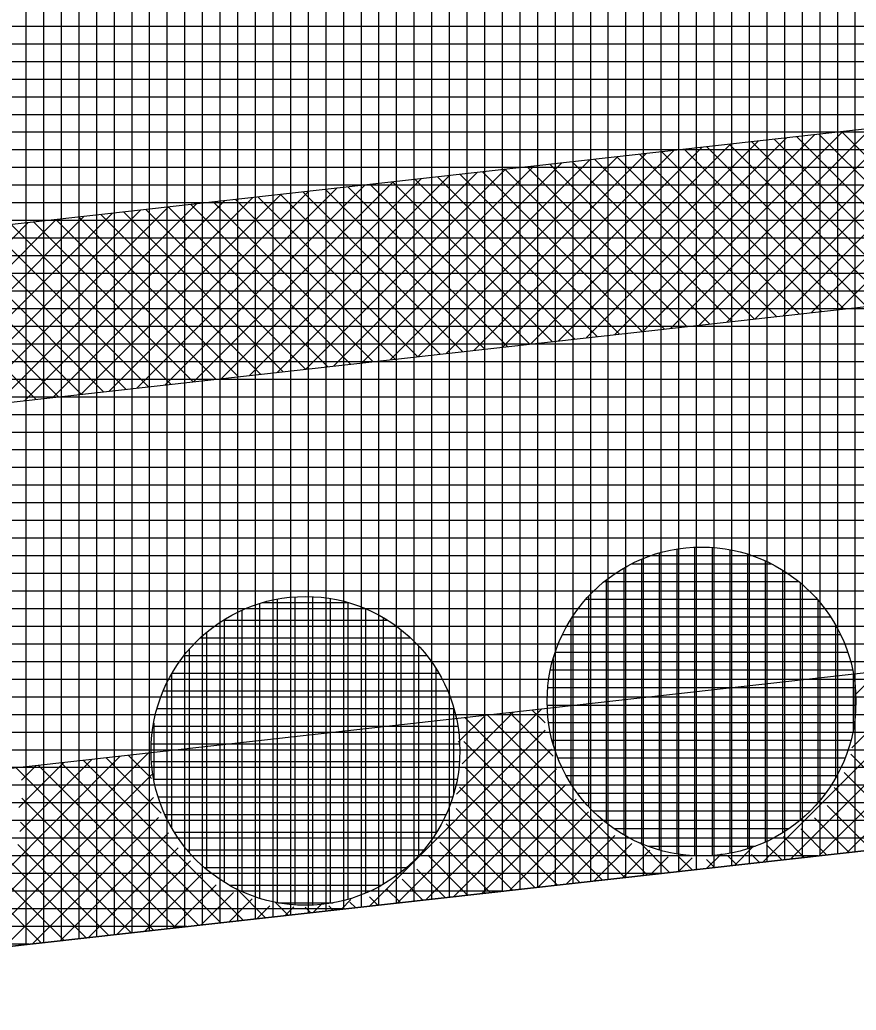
# Model space of a CAD drawing. Extents: x -565346 to -564154, y -1097386 to -1095620.
# Drawn here: x -565110.79 to -565101.31, y -1095858.49 to -1095847.27 of the extents above; entities that cross this region are included whole.
import ezdxf

# ---------------------------------------------------------------- set-up
doc = ezdxf.new("R2010")
doc.units = 0
for name, color, linetype in [('Vrstva 1', 7, 'Continuous'), ('Vrstva 41', 7, 'Continuous'), ('Vrstva 42', 7, 'Continuous'), ('Vrstva 43', 7, 'Continuous'), ('Vrstva 44', 7, 'Continuous')]:
    doc.layers.add(name, color=color, linetype=linetype)

msp = doc.modelspace()

# ---------------------------------------------------------------- linework, layer by layer
at = {"layer": 'Vrstva 1'}
msp.add_line((-565052.84, -1095851.27), (-565230.93, -1095871.19), dxfattribs=at)
at = {"layer": 'Vrstva 41'}
for p, q in [((-565099.23, -1095848.281), (-565101.496, -1095850.547)), ((-565100.185, -1095848.388), (-565102.451, -1095850.654)), ((-565099.867, -1095848.352), (-565102.133, -1095850.618)), ((-565099.548, -1095848.317), (-565101.814, -1095850.583)), ((-565101.141, -1095848.495), (-565103.406, -1095850.761)), ((-565100.822, -1095848.459), (-565103.088, -1095850.725)), ((-565100.504, -1095848.423), (-565102.77, -1095850.689)), ((-565102.096, -1095848.602), (-565104.362, -1095850.867)), ((-565101.777, -1095848.566), (-565104.043, -1095850.832)), ((-565101.459, -1095848.53), (-565103.725, -1095850.796)), ((-565100.427, -1095850.427), (-565102.237, -1095848.617)), ((-565100.173, -1095850.399), (-565101.983, -1095848.589)), ((-565099.918, -1095850.37), (-565101.728, -1095848.56)), ((-565099.664, -1095850.342), (-565101.474, -1095848.532)), ((-565103.051, -1095848.708), (-565105.317, -1095850.974)), ((-565102.733, -1095848.673), (-565104.999, -1095850.939)), ((-565102.414, -1095848.637), (-565104.68, -1095850.903)), ((-565101.445, -1095850.541), (-565103.255, -1095848.731)), ((-565101.19, -1095850.513), (-565103, -1095848.703)), ((-565100.936, -1095850.484), (-565102.746, -1095848.674)), ((-565100.681, -1095850.456), (-565102.491, -1095848.646)), ((-565104.007, -1095848.815), (-565106.273, -1095851.081)), ((-565103.688, -1095848.78), (-565105.954, -1095851.046)), ((-565103.37, -1095848.744), (-565105.636, -1095851.01)), ((-565102.462, -1095850.655), (-565104.272, -1095848.845)), ((-565102.208, -1095850.627), (-565104.018, -1095848.817)), ((-565101.953, -1095850.598), (-565103.763, -1095848.788)), ((-565101.699, -1095850.57), (-565103.509, -1095848.76)), ((-565105.281, -1095848.958), (-565107.547, -1095851.224)), ((-565104.962, -1095848.922), (-565107.228, -1095851.188)), ((-565104.644, -1095848.887), (-565106.91, -1095851.152)), ((-565104.325, -1095848.851), (-565106.591, -1095851.117)), ((-565103.48, -1095850.769), (-565105.29, -1095848.959)), ((-565103.225, -1095850.74), (-565105.035, -1095848.93)), ((-565102.971, -1095850.712), (-565104.781, -1095848.902)), ((-565102.717, -1095850.683), (-565104.527, -1095848.873)), ((-565106.236, -1095849.065), (-565108.502, -1095851.331)), ((-565105.918, -1095849.029), (-565108.183, -1095851.295)), ((-565105.599, -1095848.993), (-565107.865, -1095851.259)), ((-565104.497, -1095850.883), (-565106.307, -1095849.073)), ((-565104.243, -1095850.854), (-565106.053, -1095849.044)), ((-565103.989, -1095850.826), (-565105.799, -1095849.016)), ((-565103.734, -1095850.797), (-565105.544, -1095848.987)), ((-565107.191, -1095849.171), (-565109.457, -1095851.437)), ((-565106.873, -1095849.136), (-565109.139, -1095851.402)), ((-565106.554, -1095849.1), (-565108.82, -1095851.366)), ((-565105.26, -1095850.968), (-565107.07, -1095849.158)), ((-565105.006, -1095850.94), (-565106.816, -1095849.13)), ((-565104.752, -1095850.911), (-565106.562, -1095849.101)), ((-565108.147, -1095849.278), (-565110.413, -1095851.544)), ((-565107.828, -1095849.243), (-565110.094, -1095851.509)), ((-565107.51, -1095849.207), (-565109.776, -1095851.473)), ((-565106.278, -1095851.082), (-565108.088, -1095849.272)), ((-565106.024, -1095851.053), (-565107.834, -1095849.243)), ((-565105.769, -1095851.025), (-565107.579, -1095849.215)), ((-565105.515, -1095850.996), (-565107.325, -1095849.186)), ((-565109.102, -1095849.385), (-565111.368, -1095851.651)), ((-565108.784, -1095849.35), (-565111.05, -1095851.616)), ((-565108.465, -1095849.314), (-565110.731, -1095851.58)), ((-565107.296, -1095851.196), (-565109.106, -1095849.386)), ((-565107.041, -1095851.167), (-565108.851, -1095849.357)), ((-565106.787, -1095851.139), (-565108.597, -1095849.329)), ((-565106.532, -1095851.11), (-565108.342, -1095849.3)), ((-565110.058, -1095849.492), (-565112.323, -1095851.758)), ((-565109.739, -1095849.456), (-565112.005, -1095851.722)), ((-565109.421, -1095849.421), (-565111.687, -1095851.687)), ((-565108.313, -1095851.309), (-565110.123, -1095849.499)), ((-565108.059, -1095851.281), (-565109.869, -1095849.471)), ((-565107.804, -1095851.253), (-565109.614, -1095849.443)), ((-565107.55, -1095851.224), (-565109.36, -1095849.414)), ((-565110.694, -1095849.563), (-565112.96, -1095851.829)), ((-565110.376, -1095849.528), (-565112.642, -1095851.794)), ((-565109.331, -1095851.423), (-565111.141, -1095849.613)), ((-565109.076, -1095851.395), (-565110.886, -1095849.585)), ((-565108.822, -1095851.366), (-565110.632, -1095849.556)), ((-565108.567, -1095851.338), (-565110.378, -1095849.528)), ((-565110.348, -1095851.537), (-565112.158, -1095849.727)), ((-565110.094, -1095851.509), (-565111.904, -1095849.699)), ((-565109.839, -1095851.48), (-565111.649, -1095849.67)), ((-565109.585, -1095851.452), (-565111.395, -1095849.642)), ((-565110.603, -1095851.566), (-565112.413, -1095849.756)), ((-565100.098, -1095854.543), (-565102.365, -1095856.81)), ((-565100.416, -1095854.578), (-565101.354, -1095855.516)), ((-565101.053, -1095854.65), (-565101.312, -1095854.908)), ((-565100.101, -1095854.829), (-565102.046, -1095856.774)), ((-565104.875, -1095855.077), (-565105.839, -1095856.041)), ((-565105.193, -1095855.113), (-565105.775, -1095855.695)), ((-565104.74, -1095855.61), (-565105.232, -1095855.117)), ((-565104.833, -1095855.233), (-565104.978, -1095855.089)), ((-565100.06, -1095855.07), (-565101.728, -1095856.738)), ((-565105.512, -1095855.148), (-565105.817, -1095855.453)), ((-565103.93, -1095856.985), (-565105.741, -1095855.174)), ((-565103.676, -1095856.956), (-565105.487, -1095855.146)), ((-565099.948, -1095855.242), (-565101.409, -1095856.703)), ((-565104.833, -1095855.317), (-565106.823, -1095857.308)), ((-565104.185, -1095857.013), (-565105.754, -1095855.444)), ((-565109.333, -1095855.576), (-565111.6, -1095857.843)), ((-565104.761, -1095855.529), (-565106.505, -1095857.273)), ((-565109.652, -1095855.611), (-565111.02, -1095856.98)), ((-565110.289, -1095855.683), (-565110.798, -1095856.192)), ((-565109.97, -1095855.647), (-565110.787, -1095856.463)), ((-565108.509, -1095857.497), (-565110.32, -1095855.686)), ((-565108.255, -1095857.468), (-565110.066, -1095855.658)), ((-565109.185, -1095856.255), (-565109.811, -1095855.629)), ((-565109.294, -1095855.864), (-565109.557, -1095855.601)), ((-565100.369, -1095856.586), (-565101.368, -1095855.588)), ((-565109.018, -1095857.554), (-565110.829, -1095855.743)), ((-565110.607, -1095855.718), (-565110.77, -1095855.88)), ((-565108.764, -1095857.525), (-565110.575, -1095855.715)), ((-565104.705, -1095855.755), (-565106.186, -1095857.237)), ((-565104.439, -1095857.042), (-565105.74, -1095855.74)), ((-565100.623, -1095856.615), (-565101.444, -1095855.794)), ((-565109.292, -1095855.818), (-565111.282, -1095857.807)), ((-565104.598, -1095855.932), (-565105.868, -1095857.201)), ((-565104.694, -1095857.07), (-565105.802, -1095855.962)), ((-565100.878, -1095856.643), (-565101.556, -1095855.966)), ((-565109.271, -1095856.079), (-565110.963, -1095857.771)), ((-565109.273, -1095857.582), (-565110.767, -1095856.087)), ((-565104.482, -1095856.098), (-565105.549, -1095857.166)), ((-565104.948, -1095857.098), (-565105.843, -1095856.203)), ((-565104.34, -1095856.24), (-565105.231, -1095857.13)), ((-565101.132, -1095856.672), (-565101.637, -1095856.167)), ((-565109.527, -1095857.611), (-565110.779, -1095856.359)), ((-565109.215, -1095856.305), (-565110.645, -1095857.736)), ((-565104.184, -1095856.366), (-565104.912, -1095857.094)), ((-565101.387, -1095856.7), (-565101.778, -1095856.308)), ((-565109.103, -1095856.477), (-565110.326, -1095857.7)), ((-565105.202, -1095857.127), (-565105.955, -1095856.375)), ((-565101.641, -1095856.729), (-565101.935, -1095856.435)), ((-565105.457, -1095857.155), (-565106.026, -1095856.586)), ((-565104.043, -1095856.507), (-565104.594, -1095857.059)), ((-565103.422, -1095856.928), (-565103.76, -1095856.59)), ((-565101.895, -1095856.757), (-565102.131, -1095856.521)), ((-565109.781, -1095857.639), (-565110.81, -1095856.61)), ((-565108.992, -1095856.648), (-565110.008, -1095857.664)), ((-565103.851, -1095856.599), (-565104.276, -1095857.023)), ((-565103.645, -1095856.675), (-565103.957, -1095856.988)), ((-565102.484, -1095856.646), (-565102.683, -1095856.845)), ((-565102.15, -1095856.785), (-565102.323, -1095856.613)), ((-565110.036, -1095857.668), (-565110.897, -1095856.807)), ((-565108.855, -1095856.795), (-565109.689, -1095857.629)), ((-565105.711, -1095857.184), (-565106.163, -1095856.733)), ((-565103.438, -1095856.752), (-565103.639, -1095856.952)), ((-565103.167, -1095856.899), (-565103.323, -1095856.743)), ((-565103.167, -1095856.763), (-565103.32, -1095856.916)), ((-565102.835, -1095856.715), (-565103.002, -1095856.881)), ((-565102.913, -1095856.871), (-565103.002, -1095856.782)), ((-565102.659, -1095856.842), (-565102.76, -1095856.74)), ((-565102.404, -1095856.814), (-565102.494, -1095856.724)), ((-565105.966, -1095857.212), (-565106.289, -1095856.889)), ((-565110.29, -1095857.696), (-565110.988, -1095856.998)), ((-565108.729, -1095856.951), (-565109.371, -1095857.593)), ((-565106.22, -1095857.241), (-565106.455, -1095857.005)), ((-565108.562, -1095857.068), (-565109.052, -1095857.558)), ((-565108.366, -1095857.154), (-565108.734, -1095857.522)), ((-565108.001, -1095857.44), (-565108.33, -1095857.11)), ((-565106.474, -1095857.269), (-565106.627, -1095857.117)), ((-565110.545, -1095857.724), (-565111.09, -1095857.18)), ((-565108.155, -1095857.225), (-565108.416, -1095857.486)), ((-565107.746, -1095857.411), (-565107.894, -1095857.264)), ((-565107.034, -1095857.236), (-565107.142, -1095857.344)), ((-565106.983, -1095857.326), (-565107.045, -1095857.265)), ((-565106.729, -1095857.298), (-565106.823, -1095857.203)), ((-565107.953, -1095857.307), (-565108.097, -1095857.451)), ((-565107.682, -1095857.318), (-565107.779, -1095857.415)), ((-565107.492, -1095857.383), (-565107.552, -1095857.322)), ((-565107.37, -1095857.29), (-565107.46, -1095857.379)), ((-565107.238, -1095857.355), (-565107.286, -1095857.306))]:
    msp.add_line(p, q, dxfattribs=at)
at = {"layer": 'Vrstva 42'}
for points in [[(-565167.118, -1095855.874), (-565166.896, -1095857.862), (-565066.434, -1095846.625), (-565066.656, -1095844.637)], [(-565166.437, -1095861.963), (-565166.3, -1095863.961), (-565065.713, -1095852.71), (-565065.975, -1095850.726)]]:
    msp.add_lwpolyline(points, close=True, dxfattribs=at)
at = {"layer": 'Vrstva 43'}
for p, q in [((-565101.52, -1095842.559), (-565101.52, -1095856.715)), ((-565101.32, -1095842.532), (-565101.32, -1095856.693)), ((-565102.32, -1095842.664), (-565102.32, -1095856.805)), ((-565102.12, -1095842.638), (-565102.12, -1095856.782)), ((-565101.92, -1095842.612), (-565101.92, -1095856.76)), ((-565101.72, -1095842.585), (-565101.72, -1095856.737)), ((-565103.12, -1095842.77), (-565103.12, -1095856.894)), ((-565102.92, -1095842.743), (-565102.92, -1095856.872)), ((-565102.72, -1095842.717), (-565102.72, -1095856.849)), ((-565102.52, -1095842.691), (-565102.52, -1095856.827)), ((-565103.92, -1095842.875), (-565103.92, -1095856.983)), ((-565103.72, -1095842.849), (-565103.72, -1095856.961)), ((-565103.52, -1095842.823), (-565103.52, -1095856.939)), ((-565103.32, -1095842.796), (-565103.32, -1095856.916)), ((-565104.92, -1095843.007), (-565104.92, -1095857.095)), ((-565104.72, -1095842.981), (-565104.72, -1095857.073)), ((-565104.52, -1095842.954), (-565104.52, -1095857.051)), ((-565104.32, -1095842.928), (-565104.32, -1095857.028)), ((-565104.12, -1095842.902), (-565104.12, -1095857.006)), ((-565105.72, -1095843.113), (-565105.72, -1095857.185)), ((-565105.52, -1095843.086), (-565105.52, -1095857.162)), ((-565105.32, -1095843.06), (-565105.32, -1095857.14)), ((-565105.12, -1095843.034), (-565105.12, -1095857.118)), ((-565106.52, -1095843.218), (-565106.52, -1095857.274)), ((-565106.32, -1095843.192), (-565106.32, -1095857.252)), ((-565106.12, -1095843.165), (-565106.12, -1095857.23)), ((-565105.92, -1095843.139), (-565105.92, -1095857.207)), ((-565107.32, -1095843.324), (-565107.32, -1095857.364)), ((-565107.12, -1095843.297), (-565107.12, -1095857.341)), ((-565106.92, -1095843.271), (-565106.92, -1095857.319)), ((-565106.72, -1095843.245), (-565106.72, -1095857.297)), ((-565108.32, -1095843.456), (-565108.32, -1095857.476)), ((-565108.12, -1095843.429), (-565108.12, -1095857.453)), ((-565107.92, -1095843.403), (-565107.92, -1095857.431)), ((-565107.72, -1095843.376), (-565107.72, -1095857.409)), ((-565107.52, -1095843.35), (-565107.52, -1095857.386)), ((-565109.12, -1095843.561), (-565109.12, -1095857.565)), ((-565108.92, -1095843.535), (-565108.92, -1095857.543)), ((-565108.72, -1095843.508), (-565108.72, -1095857.52)), ((-565108.52, -1095843.482), (-565108.52, -1095857.498)), ((-565109.92, -1095843.667), (-565109.92, -1095857.655)), ((-565109.72, -1095843.64), (-565109.72, -1095857.632)), ((-565109.52, -1095843.614), (-565109.52, -1095857.61)), ((-565109.32, -1095843.587), (-565109.32, -1095857.587)), ((-565110.72, -1095843.772), (-565110.72, -1095857.744)), ((-565110.52, -1095843.746), (-565110.52, -1095857.722)), ((-565110.32, -1095843.719), (-565110.32, -1095857.699)), ((-565110.12, -1095843.693), (-565110.12, -1095857.677)), ((-565052.822, -1095847.34), (-565144.562, -1095847.34)), ((-565052.823, -1095847.54), (-565147.478, -1095847.54)), ((-565052.824, -1095847.74), (-565150.394, -1095847.74)), ((-565052.825, -1095847.94), (-565153.31, -1095847.94)), ((-565052.826, -1095848.14), (-565156.225, -1095848.14)), ((-565052.826, -1095848.34), (-565159.141, -1095848.34)), ((-565052.827, -1095848.54), (-565162.057, -1095848.54)), ((-565052.828, -1095848.74), (-565164.973, -1095848.74)), ((-565052.829, -1095848.94), (-565167.889, -1095848.94)), ((-565052.83, -1095849.14), (-565170.805, -1095849.14)), ((-565052.831, -1095849.34), (-565173.721, -1095849.34)), ((-565052.832, -1095849.54), (-565176.637, -1095849.54)), ((-565052.833, -1095849.74), (-565179.552, -1095849.74)), ((-565052.834, -1095849.94), (-565182.468, -1095849.94)), ((-565052.835, -1095850.14), (-565185.384, -1095850.14)), ((-565052.836, -1095850.34), (-565188.3, -1095850.34)), ((-565052.837, -1095850.54), (-565189.769, -1095850.54)), ((-565052.838, -1095850.74), (-565191.238, -1095850.74)), ((-565052.838, -1095850.94), (-565192.707, -1095850.94)), ((-565052.839, -1095851.14), (-565194.176, -1095851.14)), ((-565053.466, -1095851.34), (-565195.645, -1095851.34)), ((-565055.254, -1095851.54), (-565197.114, -1095851.54)), ((-565057.042, -1095851.74), (-565198.583, -1095851.74)), ((-565058.83, -1095851.94), (-565200.052, -1095851.94)), ((-565060.618, -1095852.14), (-565201.522, -1095852.14)), ((-565062.406, -1095852.34), (-565202.991, -1095852.34)), ((-565064.194, -1095852.54), (-565204.46, -1095852.54)), ((-565065.982, -1095852.74), (-565205.929, -1095852.74)), ((-565067.77, -1095852.94), (-565207.398, -1095852.94)), ((-565069.558, -1095853.14), (-565208.867, -1095853.14)), ((-565071.346, -1095853.34), (-565210.336, -1095853.34)), ((-565073.134, -1095853.54), (-565211.805, -1095853.54)), ((-565074.922, -1095853.74), (-565213.274, -1095853.74)), ((-565076.711, -1095853.94), (-565214.743, -1095853.94)), ((-565078.499, -1095854.14), (-565216.212, -1095854.14)), ((-565080.287, -1095854.34), (-565217.681, -1095854.34)), ((-565082.075, -1095854.54), (-565219.15, -1095854.54)), ((-565083.863, -1095854.74), (-565220.619, -1095854.74)), ((-565085.651, -1095854.94), (-565222.088, -1095854.94)), ((-565087.439, -1095855.14), (-565223.557, -1095855.14)), ((-565089.227, -1095855.34), (-565225.027, -1095855.34)), ((-565091.015, -1095855.54), (-565226.496, -1095855.54)), ((-565092.803, -1095855.74), (-565227.965, -1095855.74)), ((-565094.591, -1095855.94), (-565229.434, -1095855.94)), ((-565096.379, -1095856.14), (-565230.903, -1095856.14)), ((-565098.167, -1095856.34), (-565237.801, -1095856.34)), ((-565099.955, -1095856.54), (-565246.509, -1095856.54)), ((-565101.743, -1095856.74), (-565255.217, -1095856.74)), ((-565103.531, -1095856.94), (-565263.925, -1095856.94)), ((-565105.319, -1095857.14), (-565272.634, -1095857.14)), ((-565107.107, -1095857.34), (-565281.342, -1095857.34)), ((-565108.895, -1095857.54), (-565290.05, -1095857.54)), ((-565110.683, -1095857.74), (-565298.758, -1095857.74))]:
    msp.add_line(p, q, dxfattribs=at)
msp.add_lwpolyline([(-565311.82, -1095858.04), (-565322.62, -1095856.13), (-565322.28, -1095873.28), (-565318.28, -1095873.19), (-565230.93, -1095871.19), (-565052.84, -1095851.27), (-565052.77, -1095836.13), (-565130.42, -1095846.37), (-565188.3, -1095850.34), (-565231.27, -1095856.19)], close=True, dxfattribs=at)
at = {"layer": 'Vrstva 44'}
for p, q in [((-565103.54, -1095853.308), (-565103.54, -1095856.672)), ((-565103.34, -1095853.264), (-565103.34, -1095856.716)), ((-565103.14, -1095853.244), (-565103.14, -1095856.737)), ((-565102.94, -1095853.246), (-565102.94, -1095856.736)), ((-565102.74, -1095853.271), (-565102.74, -1095856.709)), ((-565102.54, -1095853.319), (-565102.54, -1095856.659)), ((-565103.852, -1095853.43), (-565102.27, -1095853.43)), ((-565103.74, -1095853.379), (-565103.74, -1095856.601)), ((-565102.34, -1095853.397), (-565102.34, -1095856.583)), ((-565103.94, -1095853.479), (-565103.94, -1095856.5)), ((-565102.14, -1095853.503), (-565102.14, -1095856.478)), ((-565104.159, -1095853.63), (-565101.959, -1095853.63)), ((-565104.14, -1095853.614), (-565104.14, -1095856.367)), ((-565101.94, -1095853.646), (-565101.94, -1095856.332)), ((-565108.07, -1095853.881), (-565108.07, -1095857.22)), ((-565108.037, -1095853.87), (-565107.065, -1095853.87)), ((-565107.87, -1095853.83), (-565107.87, -1095857.269)), ((-565107.67, -1095853.805), (-565107.67, -1095857.294)), ((-565107.47, -1095853.804), (-565107.47, -1095857.297)), ((-565107.27, -1095853.825), (-565107.27, -1095857.277)), ((-565107.07, -1095853.869), (-565107.07, -1095857.232)), ((-565104.37, -1095853.83), (-565101.752, -1095853.83)), ((-565104.34, -1095853.799), (-565104.34, -1095856.181)), ((-565101.74, -1095853.843), (-565101.74, -1095856.137)), ((-565108.27, -1095853.957), (-565108.27, -1095857.143)), ((-565106.87, -1095853.938), (-565106.87, -1095857.16)), ((-565108.483, -1095854.07), (-565106.619, -1095854.07)), ((-565108.47, -1095854.062), (-565108.47, -1095857.037)), ((-565106.67, -1095854.04), (-565106.67, -1095857.061)), ((-565104.54, -1095854.059), (-565104.54, -1095855.92)), ((-565104.521, -1095854.03), (-565101.598, -1095854.03)), ((-565108.67, -1095854.208), (-565108.67, -1095856.893)), ((-565106.47, -1095854.175), (-565106.47, -1095856.925)), ((-565104.635, -1095854.23), (-565101.486, -1095854.23)), ((-565101.54, -1095854.125), (-565101.54, -1095855.854)), ((-565108.743, -1095854.27), (-565106.359, -1095854.27)), ((-565108.87, -1095854.402), (-565108.87, -1095856.698)), ((-565106.27, -1095854.36), (-565106.27, -1095856.742)), ((-565104.717, -1095854.43), (-565101.403, -1095854.43)), ((-565108.925, -1095854.47), (-565106.175, -1095854.47)), ((-565104.74, -1095854.507), (-565104.74, -1095855.473)), ((-565109.07, -1095854.685), (-565109.07, -1095856.417)), ((-565109.062, -1095854.67), (-565106.039, -1095854.67)), ((-565106.07, -1095854.62), (-565106.07, -1095856.482)), ((-565104.771, -1095854.63), (-565101.348, -1095854.63)), ((-565101.34, -1095854.678), (-565101.34, -1095855.306)), ((-565109.16, -1095854.87), (-565105.938, -1095854.87)), ((-565104.801, -1095854.83), (-565101.319, -1095854.83)), ((-565109.231, -1095855.07), (-565105.869, -1095855.07)), ((-565105.87, -1095855.067), (-565105.87, -1095856.035)), ((-565104.808, -1095855.03), (-565101.312, -1095855.03)), ((-565109.27, -1095855.237), (-565109.27, -1095855.862)), ((-565104.793, -1095855.23), (-565101.328, -1095855.23)), ((-565109.277, -1095855.27), (-565105.824, -1095855.27)), ((-565109.297, -1095855.47), (-565105.803, -1095855.47)), ((-565104.752, -1095855.43), (-565101.367, -1095855.43)), ((-565109.294, -1095855.67), (-565105.804, -1095855.67)), ((-565104.687, -1095855.63), (-565101.433, -1095855.63)), ((-565109.268, -1095855.87), (-565105.831, -1095855.87)), ((-565104.594, -1095855.83), (-565101.527, -1095855.83)), ((-565104.466, -1095856.03), (-565101.653, -1095856.03)), ((-565109.219, -1095856.07), (-565105.881, -1095856.07)), ((-565104.293, -1095856.23), (-565101.828, -1095856.23)), ((-565109.145, -1095856.27), (-565105.957, -1095856.27)), ((-565109.036, -1095856.47), (-565106.062, -1095856.47)), ((-565104.051, -1095856.43), (-565102.069, -1095856.43)), ((-565108.893, -1095856.67), (-565106.208, -1095856.67)), ((-565103.666, -1095856.63), (-565102.45, -1095856.63)), ((-565108.696, -1095856.87), (-565106.403, -1095856.87)), ((-565108.413, -1095857.07), (-565106.686, -1095857.07)), ((-565107.862, -1095857.27), (-565107.234, -1095857.27))]:
    msp.add_line(p, q, dxfattribs=at)
for centre in [(-565103.06, -1095854.99), (-565107.55, -1095855.55)]:
    msp.add_circle(centre, 1.75, dxfattribs=at)

doc.saveas('drawing.dxf')
